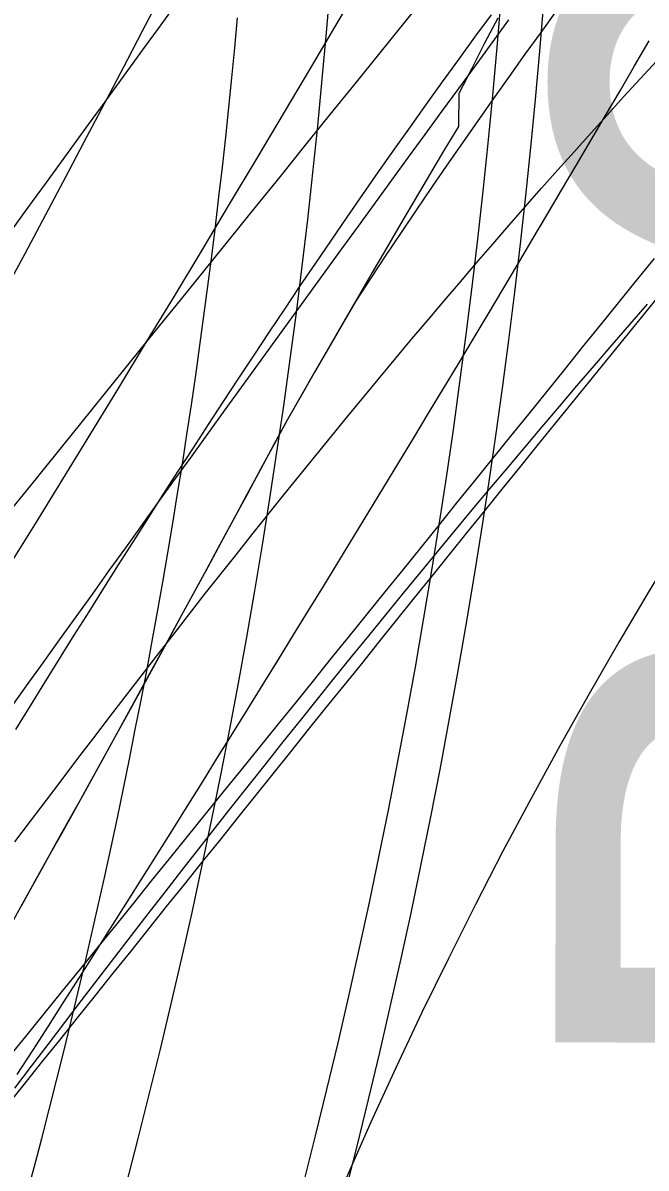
# Model space of a CAD drawing. Extents: x -14 to 1565148, y -25 to 642856.
# Drawn here: x 1564911.14 to 1564918.42, y 636464.92 to 636478.28 of the extents above; entities that cross this region are included whole.
import ezdxf

# ---------------------------------------------------------------- set-up
doc = ezdxf.new("R2010")
doc.units = 0
for name, color, linetype in [('DR_P_Headwall', 7, 'Continuous'), ('MT_P_Drums', 7, 'Continuous'), ('PM_P_Edge_Line', 7, 'Continuous'), ('PV_P_EOP', 7, 'Continuous'), ('PV_X_COP', 7, 'Continuous'), ('PV_X_EOP', 7, 'Continuous'), ('TR_Turning_Path25', 7, 'Continuous'), ('TR_Turning_Path27', 7, 'Continuous'), ('TR_Turning_Path28 - Copy-1', 7, 'Continuous'), ('VG_P_Text', 7, 'Continuous')]:
    doc.layers.add(name, color=color, linetype=linetype)

msp = doc.modelspace()

# ---------------------------------------------------------------- linework, layer by layer
at = {"layer": 'DR_P_Headwall'}
for points in [[(1564917.372, 636478.429), (1564917.186, 636478.173), (1564917.001, 636477.917), (1564916.817, 636477.659), (1564916.634, 636477.401), (1564916.453, 636477.142), (1564916.272, 636476.883), (1564916.092, 636476.622), (1564915.912, 636476.361), (1564915.734, 636476.099), (1564915.557, 636475.837), (1564915.38, 636475.574), (1564915.205, 636475.31), (1564915.032, 636475.043), (1564914.868, 636474.765), (1564914.707, 636474.486), (1564914.546, 636474.206), (1564914.385, 636473.926), (1564914.225, 636473.646), (1564914.069, 636473.36), (1564913.916, 636473.074), (1564913.762, 636472.787), (1564913.607, 636472.501), (1564913.453, 636472.216), (1564913.299, 636471.931), (1564913.144, 636471.646), (1564912.99, 636471.362), (1564912.835, 636471.078), (1564912.68, 636470.795), (1564912.525, 636470.511), (1564912.369, 636470.228), (1564912.214, 636469.946), (1564912.058, 636469.664), (1564911.902, 636469.382), (1564911.746, 636469.1), (1564911.59, 636468.818), (1564911.433, 636468.537), (1564911.276, 636468.256), (1564911.119, 636467.975)], [(1564916.684, 636478.34), (1564916.532, 636478.046), (1564916.381, 636477.752), (1564916.229, 636477.459), (1564916.225, 636477.076), (1564916.057, 636476.793), (1564915.889, 636476.509), (1564915.721, 636476.225), (1564915.554, 636475.941), (1564915.387, 636475.656), (1564915.22, 636475.371), (1564915.054, 636475.085), (1564914.888, 636474.8), (1564914.723, 636474.514), (1564914.558, 636474.227), (1564914.393, 636473.94), (1564914.229, 636473.653), (1564914.07, 636473.362), (1564913.914, 636473.07), (1564913.757, 636472.778), (1564913.599, 636472.486), (1564913.441, 636472.194), (1564913.283, 636471.902), (1564913.125, 636471.61), (1564912.966, 636471.318), (1564912.807, 636471.026), (1564912.647, 636470.735), (1564912.487, 636470.443), (1564912.327, 636470.151), (1564912.166, 636469.859), (1564912.005, 636469.567), (1564911.843, 636469.275), (1564911.681, 636468.984), (1564911.519, 636468.692), (1564911.357, 636468.4), (1564911.194, 636468.108), (1564911.03, 636467.816)]]:
    msp.add_lwpolyline(points, dxfattribs=at)
msp.add_arc((1564621.877, 636629.939), 327.889, 325.51254, 333.71205, dxfattribs=at)
at = {"layer": 'MT_P_Drums'}
for points in [[(1564910.991, 636470.276), (1564911.184, 636470.546), (1564911.377, 636470.815), (1564911.57, 636471.083), (1564911.763, 636471.352), (1564911.956, 636471.621), (1564912.149, 636471.89), (1564912.342, 636472.158), (1564912.536, 636472.427), (1564912.729, 636472.696), (1564912.923, 636472.964), (1564913.117, 636473.232), (1564913.31, 636473.501), (1564913.504, 636473.769), (1564913.698, 636474.037), (1564913.892, 636474.305), (1564914.087, 636474.573), (1564914.281, 636474.841), (1564914.475, 636475.109), (1564914.67, 636475.377), (1564914.864, 636475.645), (1564915.059, 636475.912), (1564915.254, 636476.18), (1564915.448, 636476.448), (1564915.643, 636476.715), (1564915.838, 636476.982), (1564916.033, 636477.25), (1564916.229, 636477.517), (1564916.424, 636477.784), (1564916.619, 636478.051), (1564916.815, 636478.319)], [(1564911.047, 636468.723), (1564911.231, 636468.967), (1564911.415, 636469.211), (1564911.599, 636469.454), (1564911.783, 636469.696), (1564911.967, 636469.937), (1564912.152, 636470.178), (1564912.336, 636470.418), (1564912.52, 636470.657), (1564912.705, 636470.896), (1564912.89, 636471.133), (1564913.074, 636471.37), (1564913.259, 636471.606), (1564913.444, 636471.841), (1564913.63, 636472.076), (1564913.815, 636472.309), (1564914.001, 636472.542), (1564914.187, 636472.774), (1564914.373, 636473.005), (1564914.559, 636473.235), (1564914.746, 636473.464), (1564914.933, 636473.692), (1564915.12, 636473.919), (1564915.307, 636474.145), (1564915.495, 636474.37), (1564915.683, 636474.595), (1564915.871, 636474.818), (1564916.059, 636475.041), (1564916.248, 636475.262), (1564916.437, 636475.482), (1564916.627, 636475.702), (1564916.816, 636475.92), (1564917.006, 636476.137), (1564917.197, 636476.354), (1564917.388, 636476.569), (1564917.579, 636476.783), (1564917.77, 636476.996), (1564917.962, 636477.208), (1564918.154, 636477.419), (1564918.347, 636477.629), (1564918.54, 636477.838)]]:
    msp.add_lwpolyline(points, dxfattribs=at)
msp.add_arc((1565680.816, 635918.958), 950.13, 143.371986, 145.514886, dxfattribs=at)
at = {"layer": 'PM_P_Edge_Line'}
msp.add_lwpolyline([(1564916.606, 636478.376), (1564916.415, 636478.117), (1564916.225, 636477.857), (1564916.036, 636477.596), (1564915.848, 636477.334), (1564915.661, 636477.072), (1564915.475, 636476.808), (1564915.289, 636476.544), (1564915.105, 636476.279), (1564914.921, 636476.014), (1564914.739, 636475.747), (1564914.557, 636475.48), (1564914.375, 636475.213), (1564914.195, 636474.944), (1564914.015, 636474.676), (1564913.836, 636474.406), (1564913.658, 636474.136), (1564913.48, 636473.865), (1564913.303, 636473.594), (1564913.127, 636473.323), (1564912.951, 636473.051), (1564912.776, 636472.778), (1564912.602, 636472.506), (1564912.428, 636472.232), (1564912.254, 636471.959), (1564912.081, 636471.685), (1564911.909, 636471.411), (1564911.737, 636471.136), (1564911.565, 636470.861), (1564911.394, 636470.586), (1564911.224, 636470.311), (1564911.054, 636470.035)], dxfattribs=at)
msp.add_arc((1565082.945, 636369.665), 203.534, 141.93819, 152.59116, dxfattribs=at)
at = {"layer": 'PV_P_EOP'}
for radius in [82, 82.5]:
    msp.add_arc((1564834.986, 636485.101), radius, 315.38222, 5.72699, dxfattribs=at)
at = {"layer": 'PV_X_COP'}
msp.add_arc((1564969.87, 636440.711), 60, 77.60512, 161.78375, dxfattribs=at)
at = {"layer": 'PV_X_EOP'}
msp.add_arc((1564834.986, 636485.101), 80, 315.38222, 5.72699, dxfattribs=at)
at = {"layer": 'TR_Turning_Path25'}
for points in [[(1564911.075, 636466.007), (1564911.257, 636466.291), (1564911.438, 636466.575), (1564911.619, 636466.859), (1564911.8, 636467.143), (1564911.981, 636467.427), (1564912.161, 636467.711), (1564912.341, 636467.996), (1564912.52, 636468.281), (1564912.7, 636468.566), (1564912.879, 636468.851), (1564913.058, 636469.137), (1564913.236, 636469.422), (1564913.414, 636469.708), (1564913.592, 636469.994), (1564913.77, 636470.28), (1564913.947, 636470.566), (1564914.124, 636470.853), (1564914.301, 636471.139), (1564914.477, 636471.426), (1564914.653, 636471.713), (1564914.829, 636472), (1564915.005, 636472.288), (1564915.18, 636472.575), (1564915.355, 636472.863), (1564915.529, 636473.151), (1564915.704, 636473.439), (1564915.878, 636473.727), (1564916.052, 636474.016), (1564916.225, 636474.305), (1564916.398, 636474.593), (1564916.571, 636474.882), (1564916.744, 636475.172), (1564916.916, 636475.461), (1564917.088, 636475.75), (1564917.259, 636476.04), (1564917.431, 636476.33), (1564917.602, 636476.62), (1564917.773, 636476.91), (1564917.943, 636477.201), (1564918.113, 636477.491), (1564918.283, 636477.782), (1564918.453, 636478.073)], [(1564911.047, 636465.849), (1564911.241, 636466.105), (1564911.435, 636466.361), (1564911.629, 636466.616), (1564911.823, 636466.871), (1564912.018, 636467.126), (1564912.213, 636467.38), (1564912.409, 636467.633), (1564912.604, 636467.886), (1564912.8, 636468.139), (1564912.997, 636468.391), (1564913.193, 636468.642), (1564913.39, 636468.893), (1564913.587, 636469.144), (1564913.785, 636469.394), (1564913.983, 636469.643), (1564914.181, 636469.892), (1564914.38, 636470.141), (1564914.579, 636470.389), (1564914.778, 636470.637), (1564914.978, 636470.884), (1564915.178, 636471.13), (1564915.379, 636471.376), (1564915.58, 636471.622), (1564915.781, 636471.867), (1564915.983, 636472.111), (1564916.185, 636472.355), (1564916.387, 636472.598), (1564916.59, 636472.841), (1564916.793, 636473.083), (1564916.997, 636473.325), (1564917.201, 636473.566), (1564917.406, 636473.806), (1564917.61, 636474.046), (1564917.816, 636474.286), (1564918.022, 636474.525), (1564918.228, 636474.763), (1564918.434, 636475.001)]]:
    msp.add_lwpolyline(points, dxfattribs=at)
msp.add_arc((1564634.809, 636643.222), 324.972, 316.17032, 330.27877, dxfattribs=at)
at = {"layer": 'TR_Turning_Path27'}
for points in [[(1564910.965, 636466.194), (1564911.175, 636466.454), (1564911.385, 636466.713), (1564911.595, 636466.972), (1564911.804, 636467.232), (1564912.014, 636467.491), (1564912.224, 636467.75), (1564912.434, 636468.01), (1564912.644, 636468.269), (1564912.854, 636468.528), (1564913.063, 636468.788), (1564913.273, 636469.047), (1564913.483, 636469.307), (1564913.693, 636469.566), (1564913.902, 636469.825), (1564914.112, 636470.085), (1564914.322, 636470.344), (1564914.532, 636470.604), (1564914.741, 636470.863), (1564914.951, 636471.123), (1564915.161, 636471.382), (1564915.37, 636471.642), (1564915.58, 636471.901), (1564915.79, 636472.161), (1564915.999, 636472.42), (1564916.209, 636472.68), (1564916.419, 636472.939), (1564916.628, 636473.199), (1564916.838, 636473.458), (1564917.048, 636473.718), (1564917.257, 636473.977), (1564917.467, 636474.237), (1564917.676, 636474.497), (1564917.886, 636474.756), (1564918.095, 636475.016), (1564918.305, 636475.275), (1564918.515, 636475.535)], [(1564910.947, 636465.631), (1564911.155, 636465.891), (1564911.363, 636466.151), (1564911.572, 636466.411), (1564911.78, 636466.671), (1564911.988, 636466.931), (1564912.196, 636467.19), (1564912.404, 636467.45), (1564912.612, 636467.709), (1564912.819, 636467.968), (1564913.027, 636468.227), (1564913.234, 636468.486), (1564913.442, 636468.745), (1564913.649, 636469.003), (1564913.856, 636469.261), (1564914.063, 636469.519), (1564914.27, 636469.777), (1564914.477, 636470.034), (1564914.683, 636470.291), (1564914.89, 636470.548), (1564915.096, 636470.804), (1564915.302, 636471.06), (1564915.507, 636471.316), (1564915.713, 636471.571), (1564915.918, 636471.826), (1564916.123, 636472.08), (1564916.328, 636472.334), (1564916.533, 636472.587), (1564916.737, 636472.84), (1564916.941, 636473.093), (1564917.145, 636473.345), (1564917.349, 636473.596), (1564917.552, 636473.847), (1564917.755, 636474.097), (1564917.958, 636474.347), (1564918.161, 636474.596), (1564918.363, 636474.844), (1564918.565, 636475.092)]]:
    msp.add_lwpolyline(points, dxfattribs=at)
msp.add_arc((1558241.035, 641864.874), 8577.009, 321.0086852, 321.4051906, dxfattribs=at)
at = {"layer": 'TR_Turning_Path28 - Copy-1'}
msp.add_lwpolyline([(1564911.18, 636464.584), (1564911.271, 636464.922), (1564911.36, 636465.261), (1564911.448, 636465.599), (1564911.534, 636465.938), (1564911.619, 636466.278), (1564911.702, 636466.617), (1564911.784, 636466.958), (1564911.864, 636467.298), (1564911.943, 636467.639), (1564912.02, 636467.98), (1564912.096, 636468.322), (1564912.171, 636468.663), (1564912.244, 636469.006), (1564912.315, 636469.348), (1564912.385, 636469.691), (1564912.453, 636470.034), (1564912.52, 636470.377), (1564912.586, 636470.721), (1564912.65, 636471.065), (1564912.712, 636471.409), (1564912.773, 636471.754), (1564912.833, 636472.098), (1564912.891, 636472.443), (1564912.947, 636472.789), (1564913.003, 636473.134), (1564913.056, 636473.48), (1564913.108, 636473.826), (1564913.159, 636474.172), (1564913.208, 636474.518), (1564913.255, 636474.865), (1564913.301, 636475.212), (1564913.346, 636475.559), (1564913.389, 636475.906), (1564913.43, 636476.253), (1564913.47, 636476.601), (1564913.509, 636476.949), (1564913.546, 636477.296), (1564913.581, 636477.644), (1564913.615, 636477.993), (1564913.648, 636478.341)], dxfattribs=at)

# ---------------------------------------------------------------- texts
at = {"layer": 'VG_P_Text'}
msp.add_text('B-002', height=7, rotation=89.94, dxfattribs=at).set_placement((1564924.357, 636465.608))

doc.saveas('drawing.dxf')
